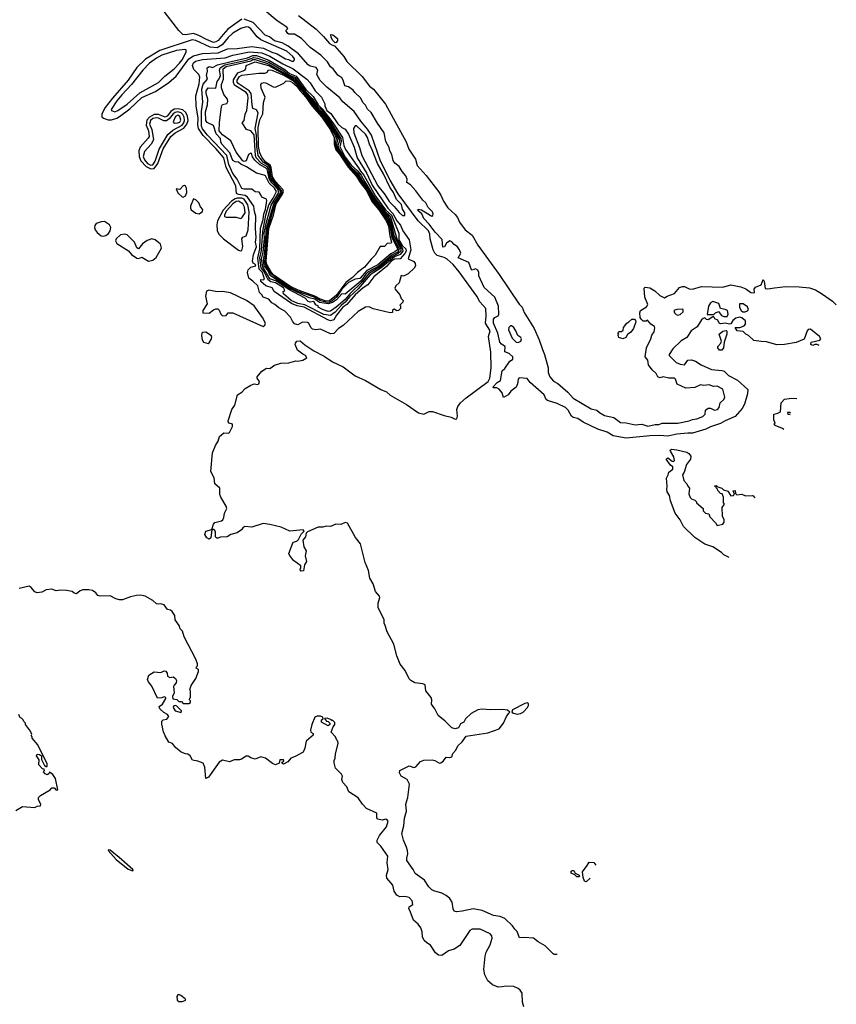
# Model space of a CAD drawing. Extents: x 2087054 to 2277909, y 548907 to 753496.
# Tile 384 of 444: x 2253369 to 2260635, y 622346 to 631103. Entities that reach past the tile are written whole.
import ezdxf

# ---------------------------------------------------------------- set-up
doc = ezdxf.new("R2010")
doc.units = 0

msp = doc.modelspace()

# ---------------------------------------------------------------- linework, layer by layer
at = {"layer": '0CON20XD'}
for points in [[(2255345, 631106.7), (2255221.2, 631018.8), (2255179.6, 630970.4), (2255135, 630917.6), (2255115, 630904.4), (2255095, 630901), (2255031.2, 630925), (2254963.4, 630963.4), (2254915, 630979.1), (2254845, 630967.8), (2254820.6, 630970.6), (2254785, 631006.2), (2254635, 631201.4)], [(2260482.7, 628206), (2260465, 628212.5), (2260445, 628212.5), (2260425, 628203.8), (2260407.5, 628215), (2260410, 628235), (2260487, 628253), (2260496.7, 628265), (2260485, 628286.2), (2260405, 628351.2), (2260385, 628346.7), (2260376, 628335), (2260347.6, 628262.4), (2260278.5, 628231.5), (2260175, 628213.8), (2260105, 628212.3), (2260015, 628237.9), (2259965, 628240), (2259899.6, 628249.6), (2259855, 628292.9), (2259830, 628305), (2259805, 628329.2), (2259753.3, 628335), (2259733.8, 628366.2), (2259775, 628365.8), (2259815, 628380), (2259827.5, 628395), (2259828, 628425), (2259795, 628452), (2259775, 628456.2), (2259742.1, 628447.9), (2259713.3, 628426.7), (2259695, 628397.5), (2259685, 628396.2), (2259645, 628403.8), (2259605, 628397.5), (2259593.6, 628403.6), (2259580, 628430), (2259553.6, 628443.6), (2259545, 628460), (2259535, 628460), (2259495, 628433.3), (2259480, 628435), (2259465, 628450), (2259450, 628445), (2259435, 628432.5), (2259397.5, 628372.5), (2259344.2, 628335), (2259305, 628276.7), (2259254.2, 628245.8), (2259180, 628175), (2259147.5, 628125), (2259147.5, 628115), (2259210, 628055), (2259245, 628038), (2259285, 628033.3), (2259312.5, 628075), (2259345, 628077.1), (2259383.3, 628065), (2259433.5, 628033.5), (2259525, 627991.1), (2259615, 627983.6), (2259637.6, 627977.6), (2259675, 627938.7), (2259756.2, 627896.2), (2259846.2, 627815), (2259844.2, 627775.8), (2259818, 627682), (2259796.2, 627643.8), (2259735, 627572.5), (2259645, 627534.7), (2259605, 627510.6), (2259515, 627482.5), (2259475, 627459.7), (2259355, 627424.1), (2259315, 627426.2), (2259215, 627416.2), (2259135, 627399.2), (2259065, 627406.1), (2258975, 627403), (2258765, 627381.7), (2258648.2, 627401.8), (2258595, 627434.8), (2258511.9, 627461.9), (2258382.3, 627522.3), (2258335.8, 627555.8), (2258294.4, 627564.4), (2258278.1, 627578.1), (2258249, 627629), (2258225.1, 627655.1), (2258150.6, 627690.6), (2258064.6, 627715), (2258053.8, 627725), (2258035.9, 627765.9), (2257911.8, 627875), (2257885, 627911.1), (2257812.3, 627917.7), (2257804.2, 627905), (2257799.4, 627865), (2257785, 627834.2), (2257740, 627800), (2257713.8, 627765), (2257672.5, 627742.5), (2257663.3, 627783.3), (2257635, 627817.5), (2257615, 627830), (2257585, 627827.5), (2257580, 627835), (2257618, 627875), (2257647.5, 627895), (2257661.4, 627978.6), (2257685, 628000), (2257730, 628065), (2257744.5, 628075.6), (2257756, 628085), (2257758, 628105), (2257725.4, 628135.4), (2257685, 628147.5), (2257688.8, 628195), (2257655, 628218.1), (2257642.5, 628235), (2257622.3, 628315), (2257584.7, 628405), (2257585, 628438.8), (2257596.7, 628455), (2257625, 628467.5), (2257633.3, 628485), (2257630, 628555), (2257596.4, 628635), (2257502.2, 628722.2), (2257455.4, 628825), (2257454.7, 628855), (2257446.3, 628876.3), (2257425, 628886.9), (2257395, 628875.8), (2257388.8, 628878.8), (2257365, 628944.2), (2257270, 628985), (2257294, 629025), (2257283.5, 629055), (2257265, 629081.5), (2257233.6, 629103.6), (2257215, 629127.5), (2257195, 629135.5), (2257166, 629115), (2257147.7, 629082.3), (2257135, 629080), (2257127.7, 629147.7), (2257065, 629211.9), (2257011.8, 629285), (2256966.4, 629335), (2256946.4, 629376.4), (2256915, 629403.8), (2256913.8, 629416.2), (2256945, 629412.5), (2257035, 629355.8), (2257045, 629361.2), (2257047.7, 629372.3), (2257042.2, 629395), (2257003.7, 629433.7), (2256983.3, 629475), (2256955, 629497.1), (2256895, 629580.5), (2256845, 629634), (2256812.5, 629655), (2256816.7, 629685), (2256805.4, 629715), (2256771.1, 629751.1), (2256745, 629797.8), (2256708, 629828), (2256691.5, 629851.5), (2256681.4, 629905), (2256662.9, 629935), (2256656.2, 629965), (2256628.3, 630018.3), (2256611.1, 630095), (2256551.7, 630181.7), (2256497.1, 630277.1), (2256465, 630307.8), (2256445, 630341.1), (2256420.9, 630365), (2256404.7, 630405), (2256350.9, 630455), (2256335.6, 630475.6), (2256295, 630506.5), (2256261.2, 630515), (2256247.3, 630565), (2256235.3, 630585), (2256200.4, 630610.4), (2256157.1, 630665), (2256134.3, 630684.3), (2256107.4, 630727.4), (2256048.5, 630788.5), (2255954.2, 630854.2), (2255877.8, 630935), (2255815, 630973.5), (2255765, 630973.6), (2255755, 630979.2), (2255737.5, 631005), (2255753.8, 631025), (2255745.6, 631035), (2255661.1, 631091.1), (2255549.4, 631185)], [(2258150.1, 622790), (2258125, 622790), (2258115, 622796.2), (2258045.8, 622865), (2257980.8, 622900.8), (2257942, 622935), (2257859.1, 622940.9), (2257815, 622936.7), (2257796, 622995), (2257773.8, 623015), (2257753.8, 623045), (2257685, 623108.1), (2257645, 623128.5), (2257585, 623136.7), (2257485, 623180.8), (2257405, 623196.2), (2257304.6, 623175.4), (2257255, 623169.6), (2257235, 623174.3), (2257225, 623196.7), (2257218.2, 623255), (2257196.1, 623286.1), (2257163.9, 623313.9), (2257125, 623334.7), (2257054.5, 623354.4), (2257035.7, 623365.7), (2257009.7, 623389.7), (2256969.7, 623449.7), (2256888.3, 623508.3), (2256871.2, 623545), (2256814.3, 623625), (2256812.9, 623645), (2256822.5, 623685), (2256819.2, 623715), (2256812, 623745), (2256782.9, 623805), (2256769.2, 623865), (2256787.9, 623932.1), (2256791.7, 624001.7), (2256811.2, 624065), (2256805.3, 624125), (2256822, 624185), (2256837.1, 624305), (2256816.9, 624346.9), (2256762.5, 624375), (2256749.2, 624405), (2256750, 624425), (2256835, 624467.5), (2256875, 624453.6), (2256895, 624457.9), (2256935.2, 624504.8), (2256965, 624516.2), (2257040, 624520), (2257064.2, 624514.2), (2257105, 624492), (2257117.5, 624495), (2257139.3, 624510.7), (2257165, 624543.3), (2257195, 624540), (2257213.9, 624546.1), (2257224.1, 624575.9), (2257250, 624605), (2257266, 624645), (2257305, 624680), (2257340.6, 624729.4), (2257535, 624759.1), (2257635, 624797.5), (2257672.9, 624845), (2257699.2, 624905), (2257722.5, 624935), (2257730, 624945), (2257710.7, 624960.7), (2257668.3, 624968.3), (2257555.6, 624964.4), (2257485, 624970.8), (2257445, 624965.7), (2257385, 624932), (2257336.7, 624885), (2257320, 624855), (2257290.4, 624839.5), (2257272.5, 624805), (2257245, 624796.2), (2257214.2, 624804.2), (2257155, 624863.3), (2257093.4, 624913.4), (2257062.5, 624975), (2257034.5, 625014.5), (2257036.9, 625055), (2257031.1, 625075), (2256982.5, 625135), (2256977.6, 625187.6), (2256955, 625196.5), (2256885, 625204.4), (2256848.8, 625225), (2256835, 625240), (2256800, 625315), (2256755, 625372), (2256725.4, 625445), (2256698.3, 625548.3), (2256638.7, 625658.7), (2256620, 625715), (2256611.9, 625735), (2256611.4, 625765), (2256558.9, 625875), (2256557.8, 625915), (2256572.7, 625965), (2256570.5, 625975), (2256536, 626016), (2256515.2, 626085.2), (2256485.4, 626135), (2256471.8, 626205), (2256444, 626274), (2256401.7, 626441.7), (2256358.3, 626498.3), (2256286.2, 626625), (2256265, 626630.6), (2256225, 626614.2), (2256182.5, 626615), (2256135, 626595.6), (2256095, 626597.3), (2256065, 626589.5), (2256025, 626588.9), (2255930.7, 626549.3), (2255917.5, 626535), (2255911.2, 626505), (2255888.8, 626475), (2255896.7, 626415), (2255917.7, 626377.7), (2255908.8, 626335), (2255920, 626285), (2255903.3, 626255), (2255895, 626200), (2255875, 626197.5), (2255867, 626207), (2255862.5, 626215), (2255870, 626225), (2255870, 626245), (2255805, 626292.5), (2255769.3, 626339.3), (2255764, 626355), (2255803.3, 626455), (2255835, 626466), (2255850.3, 626479.7), (2255874.2, 626525.8), (2255900, 626555), (2255890, 626565), (2255774.1, 626554.1), (2255695, 626590), (2255595, 626613.8), (2255535, 626621.2), (2255435, 626589.2), (2255372.5, 626595), (2255356, 626585), (2255343.8, 626565), (2255305, 626540), (2255246.4, 626523.6), (2255215, 626502.5), (2255155, 626500), (2255133, 626493), (2255123, 626493), (2255110, 626505), (2255112.5, 626545), (2255105, 626560), (2255095, 626570), (2255080, 626570), (2255070, 626495), (2255055, 626483.3), (2255035, 626493.3), (2255016.7, 626525), (2255025, 626552.5), (2255080, 626570), (2255093.8, 626615), (2255105, 626630), (2255164.1, 626645.9), (2255176.7, 626655), (2255186, 626675), (2255190.8, 626715), (2255211.2, 626755), (2255206.2, 626775), (2255160, 626855), (2255151.2, 626881.2), (2255150, 626935), (2255105.5, 626975.5), (2255098.3, 627028.3), (2255069.2, 627085), (2255085, 627250), (2255112.8, 627317.2), (2255135.6, 627354.4), (2255146.2, 627395), (2255185, 627427.5), (2255223.6, 627426.4), (2255235, 627432.5), (2255263.3, 627485), (2255262.5, 627505), (2255232.5, 627515), (2255223.3, 627525), (2255223.8, 627533.8), (2255258, 627635), (2255284.4, 627675.6), (2255307.5, 627765), (2255345, 627790.6), (2255375, 627821.5), (2255425, 627851.8), (2255455, 627863.1), (2255485, 627859.6), (2255496.1, 627863.9), (2255503.1, 627885), (2255481.4, 627915), (2255483.3, 627925), (2255525, 627976), (2255555, 627998.8), (2255565, 628003.8), (2255595, 628002), (2255635, 628030), (2255691.7, 628048.3), (2255765, 628050.8), (2255825, 628068.8), (2255845, 628066.2), (2255887.5, 628075), (2255922.5, 628095), (2255912, 628115), (2255888.2, 628128.2), (2255842.4, 628162.5), (2255821, 628215), (2255822.7, 628227.3), (2255835, 628242.4), (2255865, 628245.8), (2255905, 628210.6), (2255985, 628156.6), (2256079.1, 628109.1), (2256151.1, 628061.1), (2256245.9, 628015), (2256355, 627936.2), (2256445.2, 627895.2), (2256580.9, 627815), (2256633.8, 627793.8), (2256665, 627764.3), (2256810.8, 627680.8), (2256918.9, 627605), (2256964.3, 627595.7), (2257013.3, 627616.7), (2257043.1, 627616.9), (2257147, 627583), (2257206.9, 627566.9), (2257245, 627548.6), (2257258.5, 627551.5), (2257264.6, 627575.5), (2257259.4, 627635), (2257268.3, 627661.7), (2257292.5, 627695), (2257340.6, 627739.4), (2257538.1, 627885), (2257552.2, 627915), (2257562.7, 628005), (2257561.9, 628145), (2257540.2, 628285), (2257555.9, 628335), (2257514.2, 628405), (2257520.9, 628465), (2257515.4, 628535), (2257464.6, 628594.5), (2257435.8, 628645), (2257279.1, 628859.1), (2257225, 628924.1), (2257171.6, 628971.6), (2257145, 628988.3), (2257085, 629006.9), (2257061.9, 629025), (2257048.4, 629055), (2257021.7, 629155), (2257018.3, 629195), (2257005.5, 629225), (2256913.8, 629315), (2256735.7, 629555), (2256666.3, 629675), (2256579.4, 629845), (2256500.1, 630075), (2256465, 630130), (2256405, 630199.6), (2256345.2, 630285.2), (2256245, 630371.9), (2256216.4, 630406.4), (2256101.3, 630501.3), (2256042.4, 630562.4), (2256011.6, 630615), (2256021.1, 630655), (2256007.3, 630677.3), (2255955, 630690.5), (2255935, 630702.5), (2255848.5, 630798.5), (2255758.2, 630868.2), (2255705, 630896.5), (2255635, 630915.5), (2255591.2, 630951.2), (2255553.5, 630965), (2255447.6, 631077.6), (2255365, 631108.1)], [(2255848.5, 631138.5), (2256007.2, 631017.2), (2256073.5, 630953.5), (2256125, 630890.8), (2256147.6, 630877.6), (2256170.3, 630870.3), (2256253.7, 630775), (2256281, 630731), (2256416.1, 630596.1), (2256482.8, 630512.8), (2256516.4, 630485), (2256625, 630351.8), (2256808.6, 630015), (2256830.9, 629950.9), (2256891.5, 629861.5), (2256906.3, 629805), (2256986, 629716), (2257096.4, 629575), (2257115, 629540.8), (2257139.4, 629489.4), (2257178.6, 629428.6), (2257245, 629368.6), (2257263.3, 629343.3), (2257281.3, 629301.3), (2257332, 629235), (2257393.6, 629185), (2257445, 629096.4), (2257636.5, 628836.5), (2257813.3, 628573.3), (2257840.8, 628545), (2257858.9, 628498.9), (2257945.6, 628355), (2257991.6, 628255), (2258019.3, 628169.3), (2258037.8, 628125), (2258071.1, 628005), (2258071.9, 627965), (2258087.3, 627925), (2258117.2, 627887.2), (2258155.7, 627865.7), (2258245, 627790.4), (2258295, 627736.8), (2258452.5, 627642.5), (2258505, 627630.4), (2258528.4, 627608.4), (2258572.9, 627582.9), (2258655, 627563.6), (2258715, 627521.2), (2258765, 627517.7), (2258845, 627498.9), (2258905.2, 627505.2), (2258958.6, 627488.6), (2259022.3, 627502.3), (2259055, 627502.5), (2259085, 627513.3), (2259225, 627514.4), (2259325, 627536.1), (2259355, 627547.1), (2259395, 627552), (2259447.8, 627572.2), (2259469.3, 627595), (2259470.3, 627629.7), (2259495, 627649.2), (2259515, 627648), (2259550.7, 627630.7), (2259577.5, 627635), (2259591.4, 627655), (2259600, 627695), (2259635, 627726.2), (2259642.9, 627745), (2259625.7, 627815.7), (2259575, 627842), (2259541.7, 627841.7), (2259505, 627856.2), (2259455, 627850.8), (2259425, 627854), (2259375, 627831.4), (2259295.8, 627825.8), (2259220, 627860), (2259205.4, 627905), (2259195, 627914.4), (2259145, 627913.1), (2259093, 627927), (2259065, 627916.7), (2259047.5, 627925), (2259032, 627955), (2258997.4, 627987.4), (2258963.8, 628033.8), (2258958.2, 628075), (2258935.4, 628105.4), (2258944.6, 628185), (2258985, 628264.3), (2258993.5, 628296.5), (2259015, 628328), (2259021.4, 628361.4), (2259018, 628375), (2258984.2, 628394.2), (2258955, 628430), (2258941.7, 628421.7), (2258915, 628422.5), (2258902.5, 628435), (2258890, 628455), (2258886.7, 628495), (2258893.3, 628515), (2258945, 628547.5), (2258959.3, 628570.7), (2258930, 628635), (2258923.8, 628715), (2258935, 628723.8), (2258975, 628718), (2259020.3, 628690.3), (2259065, 628650), (2259105, 628627.5), (2259130, 628645), (2259195, 628668.8), (2259239.8, 628720.2), (2259265, 628731.1), (2259285, 628730), (2259325, 628710), (2259355, 628707.1), (2259435, 628728.9), (2259623.9, 628723.9), (2259695, 628744.2), (2259785, 628727.3), (2259829.7, 628709.7), (2259875, 628676.7), (2259895, 628672), (2259906, 628675), (2259904.3, 628705), (2259915, 628723.3), (2259965, 628744.3), (2259985, 628791.2), (2259994, 628775), (2260003.1, 628713.1), (2260025, 628708.6), (2260085, 628718.3), (2260185, 628729.5), (2260305, 628727.8), (2260395, 628718.2), (2260449.2, 628699.2), (2260512.5, 628662.5), (2260599.5, 628599.5), (2260634.8, 628566.7)], [(2254155, 630210.9), (2254185, 630212.7), (2254232.7, 630227.3), (2254257.4, 630242.6), (2254348.8, 630311.2), (2254455, 630411.2), (2254577.1, 630462.9), (2254695, 630545.3), (2254760.2, 630599.8), (2254875, 630753.8), (2254915, 630780.2), (2254995, 630801.1), (2255135, 630808.5), (2255217.9, 630842.1), (2255305, 630846.6), (2255435, 630863.8), (2255538.1, 630848.1), (2255613.5, 630813.5), (2255659.3, 630799.3), (2255733.5, 630755), (2255759.6, 630749.6), (2255795, 630731.9), (2255806.7, 630733.3), (2255814, 630745), (2255814.2, 630755), (2255798.9, 630775), (2255745, 630821.4), (2255513.5, 630923.5), (2255480.8, 630950.8), (2255425, 631021.9), (2255405, 631034.9), (2255385, 631039), (2255337.4, 631025), (2255265, 630983.7), (2255223.4, 630945), (2255170.1, 630879.9), (2255126.9, 630853.1), (2255065, 630857.7), (2254936.4, 630916.4), (2254905, 630922.3), (2254615, 630829.9), (2254488, 630752), (2254411.2, 630678.8), (2254335, 630563.6), (2254194.2, 630405.8), (2254129, 630321), (2254098.8, 630265), (2254100, 630240), (2254115, 630226.4), (2254155, 630210.9)], [(2256175, 630896), (2256155, 630918.6), (2256141.8, 630945), (2256138.3, 630971.7), (2256155, 630967.1), (2256196.9, 630935), (2256197.9, 630915), (2256185, 630898.6), (2256175, 630896)], [(2254215, 630284.2), (2254243.1, 630295), (2254325, 630350.6), (2254438.6, 630451.4), (2254605, 630543.7), (2254659.5, 630600.5), (2254743.3, 630666.7), (2254790.6, 630715), (2254815.2, 630745), (2254850.8, 630815), (2254850, 630835), (2254838.5, 630838.5), (2254765, 630827.6), (2254635, 630787.9), (2254585, 630761.2), (2254525, 630714.5), (2254464.4, 630655), (2254365.3, 630524.7), (2254277.7, 630435), (2254235, 630382.2), (2254182.5, 630305), (2254185, 630293.5), (2254215, 630284.2)], [(2256135, 628308.8), (2256045, 628349.3), (2256005, 628344.1), (2255975, 628351.6), (2255959.4, 628365), (2255942.6, 628402.6), (2255929, 628409), (2255886.6, 628413.4), (2255845, 628390), (2255815, 628396.7), (2255795, 628420.4), (2255777.8, 628457.8), (2255729.6, 628509.6), (2255675, 628539.2), (2255640.2, 628570.2), (2255611.1, 628585), (2255585, 628618.1), (2255536.2, 628635), (2255525, 628656.4), (2255504.3, 628675), (2255487, 628735), (2255445, 628778), (2255408.7, 628805), (2255395.2, 628855), (2255401.1, 628878.9), (2255425, 628902.7), (2255471.1, 628915), (2255466.2, 628925), (2255447.1, 628937.1), (2255440, 628955), (2255449.3, 629015), (2255476.4, 629083.6), (2255468.1, 629125), (2255473.8, 629165), (2255467.8, 629245), (2255469.7, 629355), (2255457.4, 629397.4), (2255452.7, 629445), (2255395.1, 629525.1), (2255375, 629537.9), (2255317.1, 629547.1), (2255298, 629558), (2255292.9, 629625), (2255207.7, 629787.7), (2255184.7, 629875), (2255115, 629957.2), (2255002.3, 630072.3), (2254960.1, 630135), (2254954.9, 630165), (2254958.2, 630228.2), (2254940.3, 630335), (2254935.9, 630425), (2254965, 630532), (2254971.5, 630591.5), (2254964, 630615), (2254918.1, 630658.1), (2254907.3, 630695), (2254915, 630719.5), (2254932.5, 630735), (2254995, 630749.5), (2255197, 630763), (2255265, 630786.9), (2255415, 630817.1), (2255525, 630807.9), (2255595, 630778.1), (2255710.4, 630710.4), (2255802, 630665), (2255925.3, 630575), (2255955, 630540.4), (2255998.4, 630468.4), (2256055, 630413.3), (2256085.5, 630355), (2256084.2, 630335), (2256103.2, 630295), (2256138.9, 630268.9), (2256200.4, 630175), (2256234.6, 630144.6), (2256265, 630129.6), (2256295.6, 630085.6), (2256345, 629969.1), (2256371.4, 629875), (2256458.4, 629735), (2256505, 629630), (2256645.3, 629425), (2256688.8, 629378.9), (2256724.1, 629314.1), (2256757.9, 629275), (2256779.5, 629225), (2256834.3, 629145), (2256849.7, 629055), (2256826.3, 628976.3), (2256875, 628951.6), (2256887.7, 628935), (2256889.7, 628915), (2256877.5, 628892.5), (2256825, 628842.8), (2256785, 628821.8), (2256763, 628827), (2256745, 628763.8), (2256716.7, 628735), (2256706.2, 628715), (2256710, 628705), (2256750, 628655), (2256763, 628623), (2256780, 628605), (2256778.3, 628591.7), (2256750, 628565), (2256757.5, 628557.5), (2256756.7, 628535), (2256740, 628515), (2256723, 628513), (2256705, 628527.5), (2256695, 628526.7), (2256685, 628520), (2256685, 628500), (2256665.8, 628494.2), (2256515, 628531.5), (2256477.6, 628547.6), (2256445, 628544.5), (2256381.9, 628508.1), (2256247.3, 628382.7), (2256204.5, 628355.5), (2256165, 628311.2), (2256135, 628308.8)], [(2256135, 628425.1), (2256111.9, 628431.9), (2255900.7, 628545), (2255838.7, 628558.7), (2255788.4, 628578.4), (2255634.7, 628684.7), (2255615, 628718.2), (2255560.6, 628735), (2255513.7, 628775), (2255515, 628791.4), (2255535, 628788), (2255546.9, 628795), (2255529.4, 628855), (2255500.1, 628885), (2255487.4, 628985), (2255505.1, 629065), (2255512.6, 629247.4), (2255536.1, 629325), (2255541.4, 629375), (2255555.7, 629415), (2255567.8, 629495), (2255564.5, 629505), (2255525, 629523.3), (2255515, 629545.6), (2255498.8, 629568.8), (2255465, 629572.5), (2255433.8, 629595), (2255365, 629594.1), (2255345, 629600), (2255302.9, 629685), (2255266.8, 629735), (2255231.4, 629815), (2255212.7, 629895), (2255041.1, 630075), (2254995, 630133.3), (2254985.8, 630155), (2254988.1, 630285), (2254999, 630369), (2254989.5, 630485), (2255001.8, 630528.2), (2255040.3, 630575), (2255030.2, 630605), (2255039.4, 630645), (2255037.5, 630675), (2255055, 630685.3), (2255085, 630676), (2255129.2, 630700.8), (2255250.5, 630729.5), (2255395, 630762.7), (2255445, 630784.6), (2255475, 630783.8), (2255585, 630742.6), (2255728.7, 630658.7), (2255769.6, 630625), (2255829.8, 630599.8), (2255915, 630481.7), (2255979.2, 630419.2), (2256023.9, 630345), (2256060.8, 630310.8), (2256156.5, 630186.5), (2256240.5, 630055), (2256253.4, 629983.4), (2256267.4, 629947.4), (2256385.1, 629785), (2256401.2, 629755), (2256431.2, 629721.2), (2256535, 629533.5), (2256625, 629412.4), (2256676.7, 629365), (2256741.3, 629205), (2256742.8, 629145), (2256772.7, 629095), (2256803.4, 629065), (2256806.4, 629045), (2256796.7, 629023.3), (2256755, 628976.7), (2256705, 628971.9), (2256673.8, 628955), (2256631.3, 628908.7), (2256519.5, 628815), (2256467.7, 628745), (2256425, 628718.3), (2256353.1, 628655), (2256279.8, 628570.2), (2256245, 628547), (2256189.4, 628475), (2256165, 628433.3), (2256135, 628425.1)], [(2256135, 628470.5), (2256075, 628481.5), (2255906, 628566), (2255845, 628577.9), (2255785, 628604.7), (2255717.1, 628665), (2255713.1, 628685), (2255728.1, 628695), (2255715, 628718.9), (2255645, 628762.3), (2255605, 628771.7), (2255579, 628789), (2255540.6, 628865), (2255518.8, 628895), (2255505.8, 628984.2), (2255520.1, 629049.9), (2255531.7, 629218.3), (2255559, 629365), (2255584.5, 629455.5), (2255624, 629515), (2255654, 629575), (2255637.5, 629605), (2255589.8, 629649.8), (2255555, 629713.3), (2255545, 629720), (2255475, 629738.9), (2255388.1, 629795), (2255336.9, 629816.9), (2255315, 629835.6), (2255285, 629837.1), (2255265, 629849.5), (2255238.2, 629918.2), (2255168.6, 629995), (2255158, 630015), (2255156.9, 630045), (2255116.4, 630086.4), (2255095, 630162.5), (2255037.3, 630187.3), (2255024.8, 630204.8), (2255022.2, 630282.2), (2255040.4, 630345), (2255042.7, 630395), (2255028.5, 630445), (2255029.4, 630470.6), (2255045, 630496.2), (2255115, 630492.5), (2255127, 630553), (2255145, 630577.1), (2255154.5, 630605), (2255146.5, 630655), (2255153.4, 630675), (2255195, 630700.1), (2255387.6, 630742.4), (2255453.7, 630766.3), (2255485, 630761.2), (2255585, 630724.4), (2255718.4, 630648.4), (2255765, 630613.1), (2255819.6, 630589.6), (2255913, 630465), (2255972.7, 630402.7), (2256015, 630337.6), (2256057.2, 630297.2), (2256141.9, 630181.9), (2256227.5, 630045), (2256229.9, 630020.1), (2256216.8, 629975), (2256265, 629881), (2256320.1, 629805), (2256371, 629761), (2256408.7, 629718.7), (2256441.1, 629661.1), (2256529.9, 629515), (2256615, 629403.6), (2256665.1, 629355.1), (2256727.1, 629145), (2256776.5, 629065), (2256778.8, 629045), (2256755, 629014.7), (2256704.5, 628995), (2256585.2, 628894.8), (2256486, 628835), (2256380.1, 628709.9), (2256305, 628637.7), (2256265, 628589.1), (2256231.8, 628565), (2256175, 628500.5), (2256135, 628470.5)], [(2256115, 628506.3), (2256063.1, 628525), (2256026.2, 628545), (2256026.7, 628555), (2256005.4, 628565.3), (2255985.5, 628595), (2255955, 628591.4), (2255936.4, 628596.4), (2255908.3, 628625), (2255756.7, 628706.7), (2255655, 628776.2), (2255595, 628797.9), (2255531.2, 628905), (2255521.7, 628975), (2255535.5, 629035), (2255547.9, 629157.9), (2255545.3, 629204.7), (2255561.2, 629288.8), (2255607.9, 629452.1), (2255675.6, 629565), (2255664.7, 629595), (2255611.4, 629651.4), (2255588.8, 629688.9), (2255569.8, 629775), (2255503.8, 629813.8), (2255462.5, 629852.5), (2255441.6, 629881.6), (2255431.4, 629911.4), (2255425, 629915.6), (2255405, 629902.5), (2255383.8, 629846.2), (2255367.4, 629842.6), (2255355, 629848.3), (2255296.7, 629925), (2255248, 630025), (2255175, 630077.9), (2255144.9, 630115), (2255146.6, 630185), (2255165, 630331.2), (2255175, 630347.7), (2255211.9, 630358.1), (2255221.6, 630375), (2255218.4, 630395), (2255186.8, 630436.8), (2255165, 630497.8), (2255165.7, 630525), (2255182.5, 630575), (2255178.9, 630665), (2255204.8, 630685.2), (2255425, 630736.2), (2255445, 630747.5), (2255465, 630749.8), (2255575, 630713.9), (2255815, 630578), (2255902.1, 630465), (2255964.7, 630395), (2256005.3, 630335), (2256050, 630290), (2256178.8, 630108.8), (2256212.9, 630045), (2256213.8, 630025), (2256200.8, 629985), (2256210, 629955), (2256305, 629804.5), (2256381.4, 629731.4), (2256425, 629658.5), (2256473, 629595), (2256523.2, 629505), (2256654, 629345), (2256677.9, 629277.9), (2256697.4, 629182.6), (2256760.3, 629065), (2256759.1, 629045), (2256737.5, 629022.5), (2256685, 628997), (2256576.1, 628903.9), (2256474.4, 628845.6), (2256417.3, 628772.7), (2256305.4, 628665), (2256265, 628615.4), (2256185, 628545.5), (2256135, 628510.9), (2256115, 628506.3)], [(2256115, 628575), (2256038, 628588), (2255995, 628616.4), (2255945, 628628.7), (2255759.3, 628719.3), (2255597.8, 628827.8), (2255575.6, 628875), (2255545, 628915), (2255537, 628965), (2255550, 629035), (2255565.8, 629244.2), (2255630.3, 629465), (2255691.7, 629565), (2255686.2, 629585), (2255601.5, 629691.5), (2255592, 629722), (2255586.9, 629776.9), (2255574.2, 629795), (2255520, 629825), (2255474.5, 629875), (2255468.2, 629895), (2255455, 630077.6), (2255425, 630114.6), (2255386.8, 630126.8), (2255350, 630185), (2255365, 630207.5), (2255376.4, 630263.6), (2255389.8, 630295), (2255402.8, 630405), (2255399.2, 630435), (2255383.2, 630455), (2255281.2, 630521.2), (2255270.7, 630545), (2255271.3, 630568.7), (2255310.3, 630629.8), (2255373.3, 630655), (2255380.5, 630665), (2255383.1, 630695), (2255465, 630728.7), (2255582, 630695), (2255797.9, 630577.9), (2255837.5, 630537.5), (2255930.5, 630425), (2255994.6, 630334.6), (2256045, 630281.4), (2256175, 630097.3), (2256199.2, 630045), (2256188.5, 629995), (2256198.3, 629955), (2256295.3, 629805), (2256378.8, 629718.8), (2256414.9, 629655), (2256460.4, 629600.4), (2256515, 629499.4), (2256641.2, 629341.2), (2256667.4, 629277.4), (2256690, 629170), (2256746.8, 629065), (2256735, 629036.4), (2256681.4, 629008.6), (2256565, 628910.6), (2256470.2, 628859.8), (2256449.7, 628840.3), (2256405, 628777.3), (2256265, 628660.9), (2256235, 628663.8), (2256189, 628611), (2256152.8, 628587.2), (2256115, 628575)], [(2256105, 628587.8), (2256045, 628601.7), (2255988, 628635), (2255845, 628686.1), (2255765, 628728.1), (2255641.3, 628811.3), (2255609.1, 628839.1), (2255555.3, 628925), (2255549.4, 628955), (2255561.2, 629035), (2255561.1, 629095), (2255576.9, 629245), (2255642.9, 629467.1), (2255699.9, 629555), (2255704.8, 629575), (2255611.7, 629695), (2255603.5, 629715), (2255596.7, 629785), (2255585, 629803.1), (2255534.6, 629835), (2255489.7, 629895), (2255478.2, 629975), (2255475.7, 630075.7), (2255465.1, 630135.1), (2255491.2, 630275), (2255475, 630301.1), (2255445, 630312.5), (2255436.2, 630346.2), (2255429.4, 630445), (2255410.8, 630470.8), (2255312.3, 630535), (2255305, 630546.4), (2255305, 630566), (2255325, 630596.1), (2255345, 630609), (2255496.4, 630626.4), (2255554.3, 630625.7), (2255572.5, 630635), (2255583.4, 630656.6), (2255613.3, 630655), (2255725, 630605.6), (2255795, 630565.8), (2255845, 630517), (2255910, 630435), (2255984.1, 630334.1), (2256065, 630239.2), (2256175, 630076.7), (2256184.4, 630045.6), (2256176.7, 630005), (2256183.4, 629965), (2256252.1, 629855), (2256305, 629782.3), (2256368.5, 629718.5), (2256405.7, 629655), (2256458.5, 629588.5), (2256506.9, 629495), (2256573.7, 629415), (2256636.5, 629326.5), (2256661, 629265), (2256680.3, 629165), (2256728.7, 629075), (2256729.4, 629055), (2256707.4, 629037.4), (2256671.2, 629018.8), (2256555, 628922.1), (2256457.7, 628872.3), (2256395, 628800.9), (2256355, 628794.1), (2256294, 628765), (2256235, 628705), (2256191.3, 628638.7), (2256147.9, 628602.1), (2256125, 628590.8), (2256105, 628587.8)], [(2256095, 628600.2), (2256046.7, 628616.7), (2255995, 628645), (2255846.6, 628696.6), (2255774, 628734), (2255631.5, 628831.5), (2255609.4, 628855), (2255567.6, 628925), (2255561.4, 628955), (2255586.1, 629245), (2255626.6, 629365), (2255652.6, 629465), (2255708.7, 629551.3), (2255716.6, 629575), (2255711.2, 629591.2), (2255645.4, 629665), (2255618.3, 629705), (2255607.7, 629787.7), (2255598.7, 629808.7), (2255560.2, 629835), (2255526.1, 629875), (2255505, 629919.1), (2255492.8, 629975), (2255489.7, 630145), (2255507.1, 630212.9), (2255532.6, 630265), (2255538, 630365), (2255554.4, 630415), (2255516.3, 630495), (2255515.3, 630524.7), (2255525, 630538), (2255545, 630543.2), (2255565, 630538.7), (2255625, 630505.9), (2255645, 630501.2), (2255720.5, 630539.5), (2255741.3, 630558.7), (2255775, 630554.5), (2255795, 630545.1), (2255835, 630510.5), (2255861.8, 630471.8), (2255916.2, 630415), (2255972.7, 630332.7), (2256056.8, 630235), (2256134.2, 630124.2), (2256168.4, 630055), (2256166.4, 629995), (2256183.1, 629945), (2256215.8, 629905.8), (2256290.4, 629790.4), (2256365, 629709.3), (2256397.2, 629655), (2256452.1, 629585), (2256502.6, 629485), (2256565, 629410.9), (2256630.3, 629315), (2256650, 629265), (2256661, 629181), (2256677.1, 629125), (2256673.5, 629116.5), (2256638.4, 629111.6), (2256615, 629085.7), (2256575, 629084.5), (2256531.3, 629008.7), (2256495, 628974.3), (2256438.1, 628901.9), (2256375, 628855.4), (2256330.3, 628809.7), (2256271.1, 628765), (2256187.8, 628652.2), (2256125, 628602.3), (2256095, 628600.2)], [(2254535, 629777.1), (2254565, 629779.5), (2254597.1, 629823), (2254645, 629954.4), (2254715, 630064.8), (2254751.6, 630095), (2254830.8, 630139.2), (2254857.6, 630172.4), (2254867.6, 630205), (2254862.3, 630245), (2254846.6, 630276.6), (2254819.7, 630299.7), (2254775, 630311.2), (2254745, 630306.5), (2254713.4, 630286.6), (2254681.7, 630245), (2254665, 630235.1), (2254605, 630258.6), (2254565, 630258.1), (2254523, 630237), (2254501.5, 630208.5), (2254494.7, 630165), (2254516.5, 630115), (2254520, 630065), (2254512.2, 630047.8), (2254442.1, 629967.9), (2254429.4, 629935), (2254431.9, 629885), (2254446.3, 629846.3), (2254495.5, 629795.5), (2254535, 629777.1)], [(2254535, 629808.5), (2254555, 629813.2), (2254573.4, 629845), (2254608.7, 629951.3), (2254688.1, 630081.9), (2254730.7, 630119.3), (2254815, 630164.7), (2254830.8, 630185), (2254836.2, 630205), (2254831.9, 630235), (2254820.7, 630260.7), (2254805, 630274.9), (2254775, 630283.6), (2254751.6, 630278.4), (2254734.1, 630265), (2254699.5, 630220.5), (2254675, 630203.5), (2254652.7, 630202.6), (2254605, 630227.7), (2254585, 630230.9), (2254555, 630223.7), (2254533.4, 630205), (2254525, 630173.3), (2254545.5, 630125), (2254559, 630035), (2254539.5, 629995), (2254479.3, 629930.7), (2254467.4, 629885), (2254478.6, 629855), (2254505, 629824.2), (2254535, 629808.5)], [(2254742.8, 630182.8), (2254775, 630184), (2254795, 630192.1), (2254801.9, 630208.1), (2254795, 630240.3), (2254775, 630252.4), (2254755, 630241.5), (2254733.8, 630195), (2254742.8, 630182.8)], [(2256795, 629360), (2256796.7, 629385), (2256776.6, 629416.6), (2256765, 629458.9), (2256723, 629503), (2256695, 629566), (2256662.2, 629612.2), (2256605, 629733), (2256551.9, 629825), (2256506.1, 629945), (2256480.5, 629995), (2256465, 630055.9), (2256445, 630084.8), (2256365, 630160), (2256355, 630160), (2256340, 630135), (2256342.1, 630095), (2256393.3, 629965), (2256412, 629895), (2256555.9, 629625), (2256617, 629547), (2256655.3, 629485), (2256701.4, 629441.4), (2256745, 629387.5), (2256775, 629361.2), (2256795, 629360)], [(2254825, 629524.3), (2254845, 629536.7), (2254855.6, 629564.4), (2254852.5, 629605), (2254845, 629620.8), (2254835, 629626.7), (2254825, 629623.8), (2254795, 629593.8), (2254762.5, 629597.5), (2254775, 629562.5), (2254815, 629526), (2254825, 629524.3)], [(2254965, 629374.7), (2254995, 629396.2), (2254998.1, 629415), (2254977.3, 629437.3), (2254962.7, 629475), (2254935, 629501.9), (2254915, 629510), (2254889.4, 629445), (2254889.6, 629425), (2254895, 629412.9), (2254935, 629383.1), (2254965, 629374.7)], [(2255335, 629046.1), (2255345, 629050.4), (2255355.6, 629085), (2255345.4, 629155), (2255355, 629169.4), (2255385, 629178.9), (2255400.7, 629235), (2255409.7, 629395), (2255399.1, 629455), (2255365.3, 629505), (2255345.4, 629515.4), (2255304.9, 629514.9), (2255285, 629510.4), (2255252.6, 629487.4), (2255180, 629410), (2255128.2, 629315), (2255123.2, 629276.8), (2255126.6, 629226.6), (2255141.2, 629195), (2255183.2, 629153.2), (2255315, 629051.8), (2255335, 629046.1)], [(2255335, 629335.7), (2255345, 629341.9), (2255376, 629385), (2255368.2, 629435), (2255355, 629464), (2255315, 629490), (2255295, 629487), (2255264.5, 629465), (2255205, 629399.2), (2255191.7, 629365), (2255192.7, 629352.7), (2255205, 629347.1), (2255296.6, 629346.6), (2255335, 629335.7)], [(2254115, 629178.7), (2254135, 629184.7), (2254159, 629201), (2254174.3, 629225.7), (2254179.1, 629255), (2254168.6, 629278.6), (2254125, 629309.2), (2254093.8, 629306.2), (2254050.9, 629289.1), (2254037.2, 629272.8), (2254033.8, 629255), (2254040, 629235), (2254058.7, 629208.7), (2254095, 629181.4), (2254115, 629178.7)], [(2254515, 628956.1), (2254555, 628963.3), (2254583.3, 628986.7), (2254629.6, 629070.4), (2254622.3, 629105), (2254575, 629144.8), (2254545, 629152.5), (2254502.3, 629137.7), (2254462.1, 629107.9), (2254425, 629063.8), (2254412.5, 629072.5), (2254390, 629125), (2254325, 629190), (2254305, 629194.6), (2254265, 629190), (2254228.5, 629155), (2254222.5, 629135), (2254232.3, 629112.3), (2254336.5, 629046.5), (2254363, 629013), (2254411.3, 628981.3), (2254425, 628979.2), (2254455, 628990), (2254515, 628956.1)], [(2255535, 628374.8), (2255550.8, 628385), (2255555.3, 628405), (2255530, 628455), (2255456.5, 628556.5), (2255386.6, 628606.6), (2255245, 628672.2), (2255173.8, 628686.2), (2255125, 628682.9), (2255052.5, 628697.5), (2255032.3, 628687.6), (2255022.5, 628642.5), (2255036, 628575), (2254997.5, 628515), (2255000, 628495), (2255055, 628493.3), (2255095, 628523.3), (2255115, 628532.5), (2255131.7, 628531.7), (2255145, 628520), (2255157.5, 628485), (2255175, 628467.5), (2255205, 628472.5), (2255223.6, 628496.4), (2255265.8, 628494.2), (2255535, 628374.8)], [(2259225, 628475.4), (2259245, 628481.1), (2259270.8, 628505), (2259273.3, 628523.3), (2259268, 628528), (2259215, 628524.3), (2259190, 628515), (2259194.2, 628495), (2259211.3, 628481.3), (2259225, 628475.4)], [(2259665, 628462.5), (2259672.5, 628485), (2259667.5, 628515), (2259645, 628526.7), (2259603.3, 628533.3), (2259589.3, 628579.3), (2259537.3, 628597.3), (2259514.5, 628585), (2259497.5, 628555), (2259485, 628480), (2259545, 628480), (2259560, 628495), (2259587.5, 628507.5), (2259613, 628473), (2259633.6, 628463.6), (2259665, 628462.5)], [(2259803, 628503), (2259825, 628503.3), (2259845, 628512.5), (2259853.3, 628525), (2259845, 628548.8), (2259805, 628577.1), (2259773.8, 628576.2), (2259773.6, 628543.6), (2259787.5, 628515), (2259803, 628503)], [(2258735, 628263.3), (2258700, 628275), (2258698.3, 628288.3), (2258690, 628295), (2258700, 628305), (2258691.7, 628318.3), (2258701.7, 628328.3), (2258725, 628330), (2258738.3, 628341.7), (2258740, 628365), (2258770, 628405), (2258790, 628415), (2258815, 628440), (2258838.3, 628438.3), (2258848.3, 628428.3), (2258850, 628415), (2258830, 628355), (2258806.4, 628323.6), (2258777, 628303), (2258763, 628277), (2258735, 628263.3)], [(2257805, 628233.1), (2257826.7, 628243.3), (2257833.9, 628265), (2257827, 628277), (2257800, 628295), (2257784.6, 628335), (2257765, 628365.5), (2257745, 628381.4), (2257735, 628380), (2257721.2, 628365), (2257719.2, 628345), (2257749.5, 628269.5), (2257785, 628235.8), (2257805, 628233.1)], [(2255045, 628224), (2255055, 628230), (2255076.2, 628265), (2255080, 628275), (2255075, 628290), (2255025, 628322.5), (2254998.3, 628321.7), (2254990, 628315), (2254987.5, 628295), (2254992.5, 628255), (2255003.9, 628233.9), (2255045, 628224)], [(2259595, 628163.3), (2259581.2, 628185), (2259581.2, 628195), (2259606.2, 628225), (2259612.9, 628245), (2259592.5, 628305), (2259625, 628332.5), (2259655, 628337.5), (2259661.7, 628331.7), (2259661.2, 628305), (2259637.5, 628235), (2259632, 628185), (2259615, 628164), (2259595, 628163.3)], [(2260167.5, 627458.9), (2260155, 627467.5), (2260090, 627495), (2260080, 627505), (2260090, 627515), (2260077.5, 627545), (2260080, 627595), (2260115, 627602.5), (2260137.5, 627615), (2260143.3, 627695), (2260173.6, 627726.4), (2260235, 627736.2), (2260283.8, 627734.4)], [(2260227.8, 627601.7), (2260225, 627610), (2260201.7, 627608.3), (2260203.6, 627593.6), (2260223, 627590.3)], [(2259680.2, 626320.2), (2259633.8, 626343.8), (2259612.5, 626365), (2259535, 626413.3), (2259465, 626437.5), (2259375, 626498.8), (2259275, 626596.2), (2259246.2, 626655), (2259202, 626715), (2259159.2, 626825), (2259151.7, 626871.7), (2259129.2, 626905), (2259126, 626924), (2259130, 626955), (2259123.9, 627026.1), (2259140, 627055), (2259145, 627080), (2259180, 627105), (2259180, 627125), (2259160.7, 627140.7), (2259120, 627195), (2259135, 627206.7), (2259175, 627176.2), (2259185, 627172.5), (2259195, 627182.5), (2259188.8, 627215), (2259160, 627265), (2259157.5, 627275), (2259167, 627283), (2259215, 627278.1), (2259305, 627256.2), (2259324, 627245), (2259341.7, 627221.7), (2259336.7, 627195), (2259302.3, 627147.7), (2259282.5, 627077.5), (2259267.5, 627055), (2259276.7, 627005), (2259306.1, 626976.1), (2259312.5, 626955), (2259327.5, 626935), (2259323.8, 626885), (2259333.9, 626853.9), (2259345, 626842.5), (2259375, 626830), (2259390, 626815), (2259390, 626805), (2259450, 626755), (2259450, 626735), (2259470, 626715), (2259499.3, 626709.3), (2259510, 626680), (2259562.5, 626625), (2259575, 626603.3), (2259625, 626617.5), (2259637, 626633), (2259637.5, 626655), (2259623, 626687), (2259620, 626765), (2259640, 626795), (2259630, 626805), (2259630, 626855), (2259620, 626885), (2259605, 626890), (2259580, 626915), (2259578.3, 626928.3), (2259551.7, 626958.3), (2259565, 626960), (2259571.7, 626951.7), (2259615, 626937.5), (2259631.7, 626921.7), (2259668.3, 626908.3), (2259695, 626867.5), (2259718.8, 626871.2), (2259728.3, 626881.7), (2259718.3, 626911.7), (2259735, 626916.7), (2259738.3, 626888.3), (2259748.3, 626878.3), (2259795, 626882.5), (2259828.3, 626868.3), (2259885, 626872.5), (2259895, 626866.7), (2259910.4, 626851.1)], [(2257854.2, 622325), (2257841.4, 622365), (2257838.8, 622445), (2257821.7, 622471.7), (2257805, 622486.7), (2257765, 622505.7), (2257695, 622508.9), (2257662.5, 622502.5), (2257625, 622498), (2257575, 622518.6), (2257535, 622556), (2257507.2, 622607.2), (2257500, 622655), (2257509.2, 622775), (2257520.2, 622809.8), (2257553.8, 622875), (2257572.9, 622935), (2257571.4, 622955), (2257555, 622974.3), (2257465, 623013.4), (2257394.7, 623015.3), (2257375, 623002.9), (2257285, 622869.4), (2257235, 622835.5), (2257185, 622821.2), (2257125, 622779.4), (2257095, 622784.3), (2257068.8, 622805), (2257025, 622872.5), (2256991.7, 622891.7), (2256967.5, 622915), (2256953.3, 622945), (2256949.3, 622989.3), (2256937.5, 623025), (2256915, 623060), (2256872.5, 623095), (2256843.6, 623173.6), (2256830, 623195), (2256835, 623212.5), (2256866.3, 623233.7), (2256860.9, 623265), (2256835, 623296.9), (2256795, 623304.5), (2256752.5, 623302.5), (2256725.5, 623315.5), (2256701.1, 623351.1), (2256689.4, 623405), (2256635, 623468.8), (2256632.1, 623495), (2256646.9, 623545), (2256640, 623605), (2256643.8, 623663.8), (2256581.5, 623751.5), (2256550.6, 623785), (2256550, 623805), (2256571.7, 623848.3), (2256633.1, 623925), (2256646.2, 623975), (2256635, 623990), (2256625, 623993.3), (2256595, 623983.8), (2256555, 623992.5), (2256546.7, 624005), (2256545.9, 624045.9), (2256455, 624088.8), (2256420, 624125), (2256381.7, 624181.7), (2256297.5, 624235), (2256280.7, 624280.7), (2256245, 624317.5), (2256236.7, 624345), (2256240, 624375), (2256233.6, 624393.6), (2256180, 624445), (2256167.5, 624495), (2256167.5, 624515), (2256177.5, 624535), (2256180, 624575), (2256202.5, 624665), (2256200, 624685), (2256190, 624695), (2256180, 624725), (2256140, 624765), (2256157.5, 624815), (2256172.5, 624835), (2256171.7, 624851.7), (2256155, 624870), (2256145, 624870), (2256135, 624880), (2256105, 624890), (2256081.7, 624888.3), (2256100, 624865), (2256115, 624860), (2256130, 624845), (2256130, 624835), (2256115, 624823.3), (2256053.3, 624855), (2256053, 624877), (2256070, 624885), (2256065, 624900), (2256045, 624907.5), (2256015, 624907.5), (2255995, 624900), (2255967.5, 624835), (2255957.5, 624785), (2255960, 624765), (2255980, 624755), (2255981.7, 624738.3), (2255917.5, 624685), (2255906.7, 624625), (2255890.4, 624589.5), (2255821.2, 624548.8), (2255782.5, 624535), (2255755, 624502.5), (2255715, 624482.5), (2255700, 624495), (2255718.3, 624511.7), (2255715, 624520), (2255685, 624520), (2255678.3, 624491.7), (2255645, 624476.7), (2255617.7, 624487.7), (2255555, 624536.2), (2255515, 624547.5), (2255465, 624526.7), (2255425, 624536.7), (2255401.7, 624551.7), (2255385, 624552.5), (2255343.9, 624526.1), (2255325, 624520), (2255278.3, 624521.7), (2255235, 624503.3), (2255175, 624516), (2255145, 624500), (2255050, 624365), (2255025, 624353.8), (2255015.8, 624455), (2255001.7, 624491.7), (2254955, 624510), (2254906.4, 624516.4), (2254885.9, 624555.9), (2254865, 624570), (2254845, 624573.3), (2254805, 624587.5), (2254755, 624630), (2254727.5, 624665), (2254697, 624677), (2254662.5, 624735), (2254648.3, 624768.3), (2254633, 624837), (2254632.5, 624865), (2254645, 624877.5), (2254678.3, 624881.7), (2254697.5, 624905), (2254685, 624923.3), (2254651.7, 624941.7), (2254617.5, 624975), (2254610, 624995), (2254640, 625015), (2254670, 625065), (2254670, 625075), (2254655, 625080), (2254635, 625072.5), (2254595, 625070), (2254543.8, 625175), (2254514.2, 625214.2), (2254505.8, 625235.8), (2254517.2, 625272.8), (2254565, 625304), (2254625, 625297.5), (2254655, 625312.5), (2254668.3, 625308.3), (2254681.7, 625291.7), (2254683.6, 625263.6), (2254705, 625252.5), (2254735, 625257.5), (2254755, 625242.5), (2254763.3, 625225), (2254762.5, 625205), (2254742.5, 625185), (2254738.3, 625171.7), (2254743.8, 625115), (2254730, 625085), (2254731.7, 625061.7), (2254767, 625057), (2254785, 625040), (2254808.3, 625038.3), (2254825, 625020), (2254875, 625020), (2254888.3, 625031.7), (2254890, 625045), (2254880, 625055), (2254881.7, 625068.3), (2254890, 625075), (2254890, 625135), (2254882.5, 625145), (2254895, 625180), (2254937, 625243), (2254960, 625305), (2254960, 625325), (2254940, 625335), (2254941.7, 625348.3), (2254950, 625355), (2254950, 625375), (2254937.5, 625415), (2254833.8, 625615), (2254817.5, 625665), (2254797.5, 625685), (2254787.5, 625715), (2254752.5, 625765), (2254750, 625805), (2254725, 625840), (2254711.7, 625851.7), (2254685, 625857.5), (2254655, 625897.5), (2254625, 625906.7), (2254605, 625903.3), (2254585, 625908.8), (2254555, 625938), (2254485.9, 625975.9), (2254445, 625983.8), (2254409.3, 625980.7), (2254355, 625970), (2254285, 625943.8), (2254256.1, 625943.9), (2254225, 625952), (2254175, 625978), (2254086.4, 625976.4), (2254065, 625982.5), (2254045.9, 626005.9), (2254017.5, 626025), (2253983.6, 626033.6), (2253932.5, 626032.5), (2253906.4, 626023.6), (2253875, 625997.5), (2253855, 626002.5), (2253836.4, 626016.4), (2253786.1, 626026.1), (2253735, 626028.8), (2253695, 626022.5), (2253655, 626037.5), (2253605, 626032.5), (2253565, 626012.5), (2253525, 626006.7), (2253502.5, 626015), (2253471.7, 626051.7), (2253453.8, 626063.8), (2253365, 626042.9)], [(2257795, 624927.3), (2257825, 624931.8), (2257850, 624945), (2257887.8, 624985), (2257897.5, 625005), (2257895, 625022.5), (2257885, 625026.2), (2257865, 625021.4), (2257752.5, 624965), (2257747.5, 624945), (2257763.3, 624935), (2257795, 624927.3)], [(2254805, 624940), (2254810, 624955), (2254766.4, 624996.4), (2254755, 625002.5), (2254740.7, 624999.3), (2254733.3, 624985), (2254752.5, 624955), (2254805, 624940)], [(2253335, 624070), (2253395, 624106.7), (2253505, 624097.5), (2253525, 624107.5), (2253555, 624110), (2253557.5, 624125), (2253537.5, 624165), (2253537.5, 624185), (2253555, 624202.5), (2253640, 624255), (2253655, 624270), (2253675, 624270), (2253695, 624250), (2253710, 624255), (2253686.5, 624355), (2253665, 624390), (2253635, 624410), (2253627.5, 624395), (2253615, 624387.5), (2253597, 624397), (2253580, 624415), (2253590, 624425), (2253588.3, 624438.3), (2253571.7, 624441.7), (2253540, 624475), (2253541.7, 624521.7), (2253520, 624555), (2253525, 624570), (2253545, 624567.5), (2253562.5, 624555), (2253562.5, 624522.5), (2253590.7, 624470.7), (2253605, 624460), (2253615, 624460), (2253613.3, 624485), (2253530, 624655), (2253481.7, 624711.7), (2253480, 624725), (2253470, 624735), (2253476.7, 624745), (2253466.7, 624775), (2253420, 624835), (2253420, 624845), (2253405, 624860), (2253400, 624875), (2253385, 624890), (2253373, 624893), (2253362.5, 624925)], [(2254375, 623532.5), (2254380, 623535), (2254375.7, 623545.7), (2254255, 623651.2), (2254175, 623716.7), (2254160, 623720), (2254157.5, 623715), (2254226.7, 623635), (2254335, 623548.8), (2254375, 623532.5)], [(2258345, 623480), (2258325, 623480), (2258308.3, 623498.3), (2258275, 623512.5), (2258275, 623530), (2258285, 623537.5), (2258300, 623535), (2258311.7, 623511.7), (2258347.5, 623495), (2258350, 623485), (2258345, 623480)], [(2258443.5, 623467.1), (2258410, 623435), (2258395, 623440), (2258382.5, 623475), (2258376.2, 623525), (2258418.3, 623581.7), (2258435, 623610), (2258477, 623607), (2258494.3, 623584.1)], [(2254785, 622370), (2254815, 622372.5), (2254846.7, 622383.3), (2254842.5, 622395), (2254802.5, 622425), (2254785, 622432.5), (2254775, 622430), (2254767.5, 622415), (2254771.7, 622381.7), (2254785, 622370)]]:
    msp.add_lwpolyline(points, dxfattribs=at)

doc.saveas('drawing.dxf')
